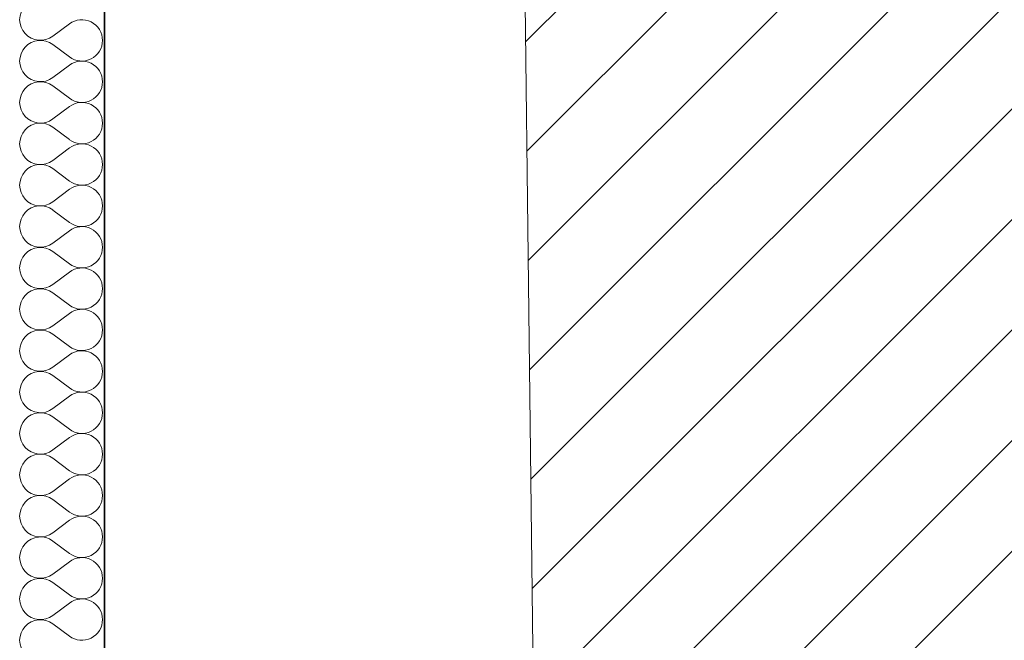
# Model space of a CAD drawing. Header units: millimetres. Extents: x -1465 to 393277, y -3788 to 454312.
# Tile 268 of 656: x 39025 to 41290, y 148611 to 150040. Entities that reach past the tile are written whole.
import ezdxf

# ---------------------------------------------------------------- set-up
doc = ezdxf.new("R2010")
doc.units = ezdxf.units.MM
doc.layers.add('- A - ocieplenie', color=8, linetype='Continuous')

# ---------------------------------------------------------------- blocks, each defined once
blk = doc.blocks.new('*X13')
at = {"layer": '- A - ocieplenie', "linetype": 'Continuous', "lineweight": 13, "ltscale": 100}
for p, q in [((49898.5, 176413.4), (49936.6, 176442)), ((49898.5, 176394.4), (49936.6, 176365.8)), ((49898.5, 176318.2), (49936.6, 176346.8)), ((49898.5, 176299.2), (49936.6, 176270.6)), ((49898.5, 176223), (49936.6, 176251.5)), ((49898.5, 176203.9), (49936.6, 176175.4)), ((49898.5, 176127.7), (49936.6, 176156.3)), ((49898.5, 176108.7), (49936.6, 176080.1)), ((49898.5, 176032.5), (49936.6, 176061.1)), ((49898.5, 176013.4), (49936.6, 175984.9)), ((49898.5, 175937.3), (49936.6, 175965.8)), ((49898.5, 175918.2), (49936.6, 175889.6)), ((49898.5, 175842), (49936.6, 175870.6)), ((49898.5, 175823), (49936.6, 175794.4)), ((49898.5, 175746.8), (49936.6, 175775.4)), ((49898.5, 175727.7), (49936.6, 175699.2)), ((49898.5, 175651.5), (49936.6, 175680.1)), ((49898.5, 175632.5), (49936.6, 175603.9)), ((49898.5, 175556.3), (49936.6, 175584.9)), ((49898.5, 175537.3), (49936.6, 175508.7)), ((49898.5, 175461.1), (49936.6, 175489.6)), ((49898.5, 175442), (49936.6, 175413.4)), ((49898.5, 175365.8), (49936.6, 175394.4)), ((49898.5, 175346.8), (49936.6, 175318.2)), ((49898.5, 175270.6), (49936.6, 175299.2)), ((49898.5, 175251.5), (49936.6, 175223)), ((49898.5, 175175.4), (49936.6, 175203.9)), ((49898.5, 175156.3), (49936.6, 175127.7)), ((49898.5, 175080.1), (49936.6, 175108.7)), ((49898.5, 175061.1), (49936.6, 175032.5))]:
    blk.add_line(p, q, dxfattribs=at)
for centre, start, end in [((49869.9, 176451.5), 53.1301, 306.8699), ((49965.2, 176403.9), 0, 126.8699), ((49869.9, 176356.3), 53.1301, 306.8699), ((49965.2, 176403.9), 233.1301, 0), ((49965.2, 176308.7), 0, 126.8699), ((49869.9, 176261.1), 53.1301, 306.8699), ((49965.2, 176308.7), 233.1301, 0), ((49965.2, 176213.4), 0, 126.8699), ((49869.9, 176165.8), 53.1301, 306.8699), ((49965.2, 176213.4), 233.1301, 0), ((49965.2, 176118.2), 0, 126.8699), ((49869.9, 176070.6), 53.1301, 306.8699), ((49965.2, 176118.2), 233.1301, 0), ((49965.2, 176023), 0, 126.8699), ((49869.9, 175975.4), 53.1301, 306.8699), ((49965.2, 176023), 233.1301, 0), ((49965.2, 175927.7), 0, 126.8699), ((49869.9, 175880.1), 53.1301, 306.8699), ((49965.2, 175927.7), 233.1301, 0), ((49965.2, 175832.5), 0, 126.8699), ((49869.9, 175784.9), 53.1301, 306.8699), ((49965.2, 175832.5), 233.1301, 0), ((49965.2, 175737.3), 0, 126.8699), ((49869.9, 175689.6), 53.1301, 306.8699), ((49965.2, 175737.3), 233.1301, 0), ((49965.2, 175642), 0, 126.8699), ((49869.9, 175594.4), 53.1301, 306.8699), ((49965.2, 175642), 233.1301, 0), ((49965.2, 175546.8), 0, 126.8699), ((49869.9, 175499.2), 53.1301, 306.8699), ((49965.2, 175546.8), 233.1301, 0), ((49965.2, 175451.5), 0, 126.8699), ((49869.9, 175403.9), 53.1301, 306.8699), ((49965.2, 175451.5), 233.1301, 0), ((49965.2, 175356.3), 0, 126.8699), ((49869.9, 175308.7), 53.1301, 306.8699), ((49965.2, 175356.3), 233.1301, 0), ((49965.2, 175261.1), 0, 126.8699), ((49869.9, 175213.4), 53.1301, 306.8699), ((49965.2, 175261.1), 233.1301, 0), ((49965.2, 175165.8), 0, 126.8699), ((49869.9, 175118.2), 53.1301, 306.8699), ((49965.2, 175165.8), 233.1301, 0), ((49965.2, 175070.6), 0, 126.8699), ((49869.9, 175023), 53.1301, 306.8699), ((49965.2, 175070.6), 233.1301, 0)]:
    blk.add_arc(centre, 47.6, start, end, dxfattribs=at)

msp = doc.modelspace()

# ---------------------------------------------------------------- hatches: boundary and pattern name
at = {"linetype": 'Continuous', "lineweight": 15}
h = msp.add_hatch(dxfattribs=at)
h.set_pattern_fill('Bloczki_ceramiczne_0005', color=8, style=0, pattern_type=2)
h.set_pattern_definition([(45, (-218848.59, 435706.62), (-127.27922, 127.27922), [])])
h.paths.add_polyline_path([(40038.8, 162583.9), (40229, 146595.6), (40369.9, 146398.5), (42991.9, 146392.5), (42991.9, 162567.6)])

# ---------------------------------------------------------------- linework, layer by layer
at = {"layer": '- A - ocieplenie', "color": 8, "linetype": 'Continuous', "lineweight": 35, "ltscale": 100, "flags": 128}
msp.add_lwpolyline([(39220, 147098.9), (39220, 159678.9)], dxfattribs=at)
at = {"color": 8, "linetype": 'Continuous', "lineweight": 13, "ltscale": 100, "flags": 128}
msp.add_lwpolyline([(40038.8, 162583.9), (40229, 146595.6), (40369.9, 146398.5), (42991.9, 146392.5), (42991.9, 162567.6)], close=True, dxfattribs=at)

# ---------------------------------------------------------------- block references
at = {"color": 8, "linetype": 'Continuous', "lineweight": 20, "ltscale": 100}
msp.add_blockref('*X13', (-10797.6, -26411.6), dxfattribs=at)

doc.saveas('drawing.dxf')
